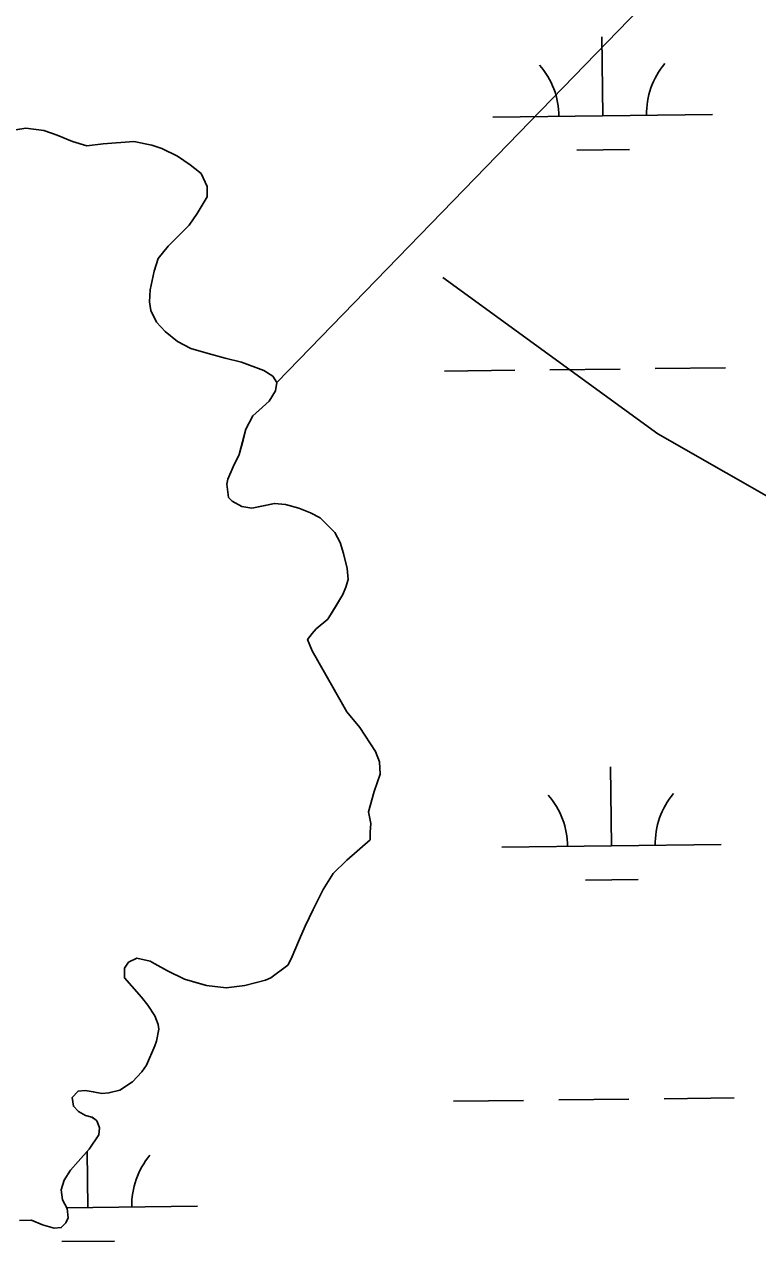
# Model space of a CAD drawing. Extents: x 3694830 to 3732949, y 415201 to 440970.
# Drawn here: x 3722938 to 3723273, y 421162 to 421716 of the extents above; entities that cross this region are included whole.
import ezdxf

# ---------------------------------------------------------------- set-up
doc = ezdxf.new("R2010")
doc.units = 0
doc.layers.add('V-TOPO-SHOR', color=7, linetype='Continuous')
doc.layers.add('V-WETL-SWMP', color=7, linetype='Continuous')

msp = doc.modelspace()

# ---------------------------------------------------------------- linework, layer by layer
at = {"layer": 'V-TOPO-SHOR'}
msp.add_line((3723053.42, 421553.24), (3723600.94, 422117.51), dxfattribs=at)
for points in [[(3723129.1, 421601.17), (3723227.03, 421529.95), (3723289.35, 421494.34), (3723324.96, 421476.53), (3723387.28, 421476.53), (3723413.98, 421529.95), (3723592.03, 421672.39), (3723698.86, 421761.41), (3723814.6, 421868.24), (3723832.4, 421903.85), (3723957.04, 422046.29)], [(3722924.3, 421666.78), (3722939.12, 421669.16), (3722947.32, 421668.1), (3722953.4, 421665.98), (3722960.28, 421663.07), (3722966.9, 421661.22), (3722974.31, 421662.01), (3722988.33, 421663.07), (3722996.54, 421661.48), (3723001.04, 421659.89), (3723008.18, 421656.45), (3723014, 421652.48), (3723016.12, 421650.89), (3723019.03, 421648.51), (3723021.67, 421642.69), (3723021.67, 421637.93), (3723017.17, 421630.25), (3723013.47, 421624.96), (3723003.94, 421615.44), (3722999.44, 421609.88), (3722997.59, 421604.06), (3722995.74, 421595.59), (3722995.47, 421590.03), (3722996, 421586.06), (3722998.65, 421580.77), (3723002.62, 421576.54)], [(3723002.62, 421576.54), (3723008.17, 421572.04), (3723014.26, 421568.86), (3723022.2, 421566.48), (3723029.87, 421564.36), (3723037.28, 421562.51), (3723047.6, 421558.8), (3723051.57, 421556.16), (3723053.42, 421553.24), (3723052.89, 421549.54), (3723049.98, 421544.78), (3723045.22, 421540.54), (3723042.57, 421538.16), (3723039.39, 421532.08), (3723038.07, 421527.05), (3723036.22, 421520.43), (3723033.57, 421514.88), (3723031.19, 421509.32), (3723030.66, 421506.94), (3723031.45, 421500.85), (3723033.04, 421499.26), (3723037.54, 421496.88), (3723042.04, 421496.09), (3723047.33, 421497.14), (3723052.35, 421498.2), (3723057.38, 421497.67), (3723063.47, 421496.09), (3723068.76, 421493.97), (3723073.26, 421491.59), (3723079.87, 421484.97), (3723082.26, 421480.47), (3723083.84, 421475.44), (3723085.43, 421468.56), (3723085.96, 421463.53), (3723084.9, 421460.1), (3723083.58, 421456.66), (3723080.13, 421451.1), (3723076.7, 421445.54), (3723071.4, 421441.04), (3723069.55, 421438.93), (3723067.43, 421436.28), (3723069.55, 421430.99), (3723075.1, 421421.2), (3723085.42, 421403.2), (3723091.24, 421396.06), (3723098.39, 421385.21), (3723100.24, 421380.44), (3723100.5, 421374.89), (3723097.85, 421366.95), (3723095.21, 421357.69), (3723096.27, 421352.39), (3723096, 421348.42), (3723096, 421344.98)], [(3723096, 421344.98), (3723085.42, 421335.72), (3723079.06, 421329.64), (3723074.57, 421322.23), (3723070.07, 421313.23), (3723066.36, 421305.56), (3723063.71, 421299.73), (3723060.01, 421290.74), (3723058.42, 421287.83), (3723050.75, 421282.01), (3723048.36, 421280.95), (3723038.84, 421278.57), (3723030.37, 421277.51), (3723021.37, 421278.57), (3723018.73, 421279.37), (3723011.31, 421281.48), (3723003.64, 421285.19), (3722997.82, 421288.36), (3722995.71, 421289.69), (3722989.62, 421291.01), (3722985.91, 421289.16), (3722984.06, 421286.51), (3722984.06, 421282.01), (3722987.5, 421278.04), (3722991.73, 421273.28), (3722994.64, 421269.58), (3722997.82, 421264.81), (3722999.41, 421260.84), (3722999.67, 421258.73), (3722998.61, 421253.17), (3722997.82, 421251.05), (3722994.11, 421242.32), (3722991.99, 421239.15), (3722987.76, 421234.65), (3722981.94, 421230.94), (3722976.91, 421229.62), (3722973.73, 421229.36), (3722969.77, 421230.15), (3722966.06, 421230.68), (3722962.88, 421230.42), (3722960.24, 421227.51), (3722960.77, 421223.54), (3722963.15, 421221.15), (3722966.33, 421219.3), (3722969.23, 421218.51), (3722971.09, 421217.18), (3722971.62, 421216.65), (3722972.68, 421213.74), (3722972.41, 421210.57), (3722967.91, 421203.96), (3722962.88, 421198.4), (3722959.44, 421194.43), (3722956.53, 421189.93), (3722955.21, 421185.43), (3722955.73, 421180.93), (3722957.85, 421176.96), (3722958.38, 421172.73), (3722957.32, 421170.35), (3722955.2, 421168.23), (3722952.03, 421167.97), (3722946.74, 421169.55), (3722941.71, 421171.67), (3722936.15, 421171.41)]]:
    msp.add_lwpolyline(points, dxfattribs=at)
at = {"layer": 'V-WETL-SWMP'}
for p, q in [((3723201.93, 421674.79), (3723201.5, 421710.79)), ((3723151.93, 421674.19), (3723251.93, 421675.39)), ((3722939.12, 421669.16), (3722924.3, 421666.78)), ((3722947.32, 421668.1), (3722939.12, 421669.16)), ((3722953.41, 421665.98), (3722947.32, 421668.1)), ((3722960.29, 421663.07), (3722953.41, 421665.98)), ((3722966.9, 421661.22), (3722960.29, 421663.07)), ((3722974.31, 421662.01), (3722966.9, 421661.22)), ((3722988.34, 421663.07), (3722974.31, 421662.01)), ((3722996.54, 421661.48), (3722988.34, 421663.07)), ((3723001.04, 421659.89), (3722996.54, 421661.48)), ((3723008.18, 421656.45), (3723001.04, 421659.89)), ((3723190.12, 421659.22), (3723214.11, 421659.5)), ((3723014, 421652.48), (3723008.18, 421656.45)), ((3723016.12, 421650.89), (3723014, 421652.48)), ((3723019.03, 421648.51), (3723016.12, 421650.89)), ((3723021.68, 421642.69), (3723019.03, 421648.51)), ((3723021.68, 421637.93), (3723021.68, 421642.69)), ((3723017.18, 421630.25), (3723021.68, 421637.93)), ((3723013.47, 421624.96), (3723017.18, 421630.25)), ((3723003.94, 421615.44), (3723013.47, 421624.96)), ((3722999.44, 421609.88), (3723003.94, 421615.44)), ((3722997.59, 421604.06), (3722999.44, 421609.88)), ((3722995.74, 421595.59), (3722997.59, 421604.06)), ((3722995.47, 421590.03), (3722995.74, 421595.59)), ((3722996, 421586.06), (3722995.47, 421590.03)), ((3722998.65, 421580.77), (3722996, 421586.06)), ((3723002.62, 421576.54), (3722998.65, 421580.77)), ((3723008.17, 421572.04), (3723002.62, 421576.54)), ((3723014.26, 421568.86), (3723008.17, 421572.04)), ((3723022.2, 421566.48), (3723014.26, 421568.86)), ((3723029.87, 421564.36), (3723022.2, 421566.48)), ((3723037.28, 421562.51), (3723029.87, 421564.36)), ((3723047.6, 421558.8), (3723037.28, 421562.51)), ((3723177.9, 421559.06), (3723209.9, 421559.44)), ((3723225.9, 421559.63), (3723257.9, 421560.02)), ((3723051.57, 421556.15), (3723047.6, 421558.8)), ((3723053.42, 421553.24), (3723051.57, 421556.15)), ((3723129.9, 421558.49), (3723161.9, 421558.87)), ((3723049.98, 421544.78), (3723052.89, 421549.54)), ((3723052.89, 421549.54), (3723053.42, 421553.24)), ((3723042.57, 421538.16), (3723049.98, 421544.78)), ((3723039.39, 421532.08), (3723042.57, 421538.16)), ((3723036.22, 421520.43), (3723039.39, 421532.08)), ((3723033.57, 421514.88), (3723036.22, 421520.43)), ((3723031.19, 421509.32), (3723033.57, 421514.88)), ((3723030.66, 421506.94), (3723031.19, 421509.32)), ((3723031.45, 421500.85), (3723030.66, 421506.94)), ((3723033.04, 421499.26), (3723031.45, 421500.85)), ((3723037.54, 421496.88), (3723033.04, 421499.26)), ((3723052.36, 421498.2), (3723042.04, 421496.09)), ((3723057.38, 421497.67), (3723052.36, 421498.2)), ((3723042.04, 421496.09), (3723037.54, 421496.88)), ((3723063.47, 421496.08), (3723057.38, 421497.67)), ((3723068.76, 421493.97), (3723063.47, 421496.08)), ((3723073.26, 421491.59), (3723068.76, 421493.97)), ((3723079.88, 421484.97), (3723073.26, 421491.59)), ((3723082.26, 421480.47), (3723079.88, 421484.97)), ((3723083.84, 421475.44), (3723082.26, 421480.47)), ((3723085.43, 421468.56), (3723083.84, 421475.44)), ((3723085.96, 421463.53), (3723085.43, 421468.56)), ((3723083.58, 421456.65), (3723084.9, 421460.09)), ((3723084.9, 421460.09), (3723085.96, 421463.53)), ((3723076.7, 421445.54), (3723083.58, 421456.65)), ((3723071.4, 421441.04), (3723076.7, 421445.54)), ((3723067.43, 421436.28), (3723069.55, 421438.93)), ((3723069.55, 421438.93), (3723071.4, 421441.04)), ((3723069.55, 421430.99), (3723067.43, 421436.28)), ((3723085.42, 421403.2), (3723069.55, 421430.99)), ((3723091.25, 421396.06), (3723085.42, 421403.2)), ((3723098.39, 421385.2), (3723091.25, 421396.06)), ((3723100.24, 421380.44), (3723098.39, 421385.2)), ((3723100.5, 421374.88), (3723100.24, 421380.44)), ((3723205.9, 421342.14), (3723205.47, 421378.14)), ((3723097.86, 421366.95), (3723100.5, 421374.88)), ((3723095.21, 421357.68), (3723097.86, 421366.95)), ((3723096.27, 421352.39), (3723095.21, 421357.68)), ((3723096, 421348.42), (3723096.27, 421352.39)), ((3723096, 421344.98), (3723096, 421348.42)), ((3723085.42, 421335.72), (3723096, 421344.98)), ((3723155.9, 421341.54), (3723255.89, 421342.73)), ((3723079.07, 421329.64), (3723085.42, 421335.72)), ((3723074.57, 421322.23), (3723079.07, 421329.64)), ((3723194.08, 421326.56), (3723218.08, 421326.85)), ((3723070.07, 421313.23), (3723074.57, 421322.23)), ((3723066.36, 421305.56), (3723070.07, 421313.23)), ((3723063.71, 421299.74), (3723066.36, 421305.56)), ((3723060.01, 421290.74), (3723063.71, 421299.74)), ((3722984.06, 421286.51), (3722985.92, 421289.16)), ((3722985.92, 421289.16), (3722989.62, 421291.01)), ((3722989.62, 421291.01), (3722995.71, 421289.69)), ((3722995.71, 421289.69), (3722997.82, 421288.36)), ((3722997.82, 421288.36), (3723003.64, 421285.19)), ((3723050.75, 421282.01), (3723058.42, 421287.83)), ((3723058.42, 421287.83), (3723060.01, 421290.74)), ((3722984.06, 421282.01), (3722984.06, 421286.51)), ((3722991.74, 421273.28), (3722984.06, 421282.01)), ((3723003.64, 421285.19), (3723011.32, 421281.48)), ((3723048.36, 421280.95), (3723050.75, 421282.01)), ((3723011.32, 421281.48), (3723021.37, 421278.57)), ((3723021.37, 421278.57), (3723030.37, 421277.51)), ((3723030.37, 421277.51), (3723038.84, 421278.57)), ((3723038.84, 421278.57), (3723048.36, 421280.95)), ((3722994.65, 421269.58), (3722991.74, 421273.28)), ((3722997.82, 421264.81), (3722994.65, 421269.58)), ((3722999.41, 421260.84), (3722997.82, 421264.81)), ((3722999.67, 421258.73), (3722999.41, 421260.84)), ((3722998.61, 421253.17), (3722999.67, 421258.73)), ((3722994.11, 421242.32), (3722997.82, 421251.05)), ((3722997.82, 421251.05), (3722998.61, 421253.17)), ((3722987.76, 421234.65), (3722992, 421239.15)), ((3722992, 421239.15), (3722994.11, 421242.32)), ((3722981.94, 421230.94), (3722987.76, 421234.65)), ((3722960.24, 421227.51), (3722962.89, 421230.42)), ((3722960.77, 421223.54), (3722960.24, 421227.51)), ((3722962.89, 421230.42), (3722966.06, 421230.68)), ((3722966.06, 421230.68), (3722969.77, 421230.15)), ((3722969.77, 421230.15), (3722973.74, 421229.36)), ((3722973.74, 421229.36), (3722976.91, 421229.62)), ((3722976.91, 421229.62), (3722981.94, 421230.94)), ((3723181.87, 421226.41), (3723213.87, 421226.79)), ((3723229.87, 421226.98), (3723261.86, 421227.36)), ((3722963.15, 421221.15), (3722960.77, 421223.54)), ((3722966.33, 421219.3), (3722963.15, 421221.15)), ((3723133.87, 421225.84), (3723165.87, 421226.22)), ((3722969.24, 421218.51), (3722966.33, 421219.3)), ((3722971.09, 421217.18), (3722969.24, 421218.51)), ((3722971.62, 421216.65), (3722971.09, 421217.18)), ((3722972.68, 421213.74), (3722971.62, 421216.65)), ((3722967.91, 421203.95), (3722972.41, 421210.57)), ((3722972.41, 421210.57), (3722972.68, 421213.74)), ((3722962.88, 421198.4), (3722967.91, 421203.95)), ((3722967.37, 421177.42), (3722967.07, 421203.02)), ((3722956.53, 421189.93), (3722959.44, 421194.43)), ((3722959.44, 421194.43), (3722962.88, 421198.4)), ((3722955.21, 421185.43), (3722956.53, 421189.93)), ((3722955.74, 421180.93), (3722955.21, 421185.43)), ((3722957.85, 421176.96), (3722955.74, 421180.93)), ((3722957.67, 421177.3), (3723017.37, 421178.02)), ((3722958.38, 421172.73), (3722957.85, 421176.96)), ((3722936.15, 421171.41), (3722941.71, 421171.67)), ((3722941.71, 421171.67), (3722946.74, 421169.55)), ((3722957.32, 421170.35), (3722958.38, 421172.73)), ((3722946.74, 421169.55), (3722952.03, 421167.97)), ((3722952.03, 421167.97), (3722955.21, 421168.23)), ((3722955.21, 421168.23), (3722957.32, 421170.35)), ((3722955.56, 421161.85), (3722979.56, 421162.13))]:
    msp.add_line(p, q, dxfattribs=at)
for centre, start, end in [((3723146.69, 421674.6), 359.9115, 41.4552), ((3723257.16, 421675.92), 139.9115, 181.4552), ((3723150.65, 421341.95), 359.9115, 41.4552), ((3723261.13, 421343.27), 139.9115, 181.4552), ((3723022.61, 421178.55), 139.9115, 181.4552)]:
    msp.add_arc(centre, 35.25, start, end, dxfattribs=at)

doc.saveas('drawing.dxf')
